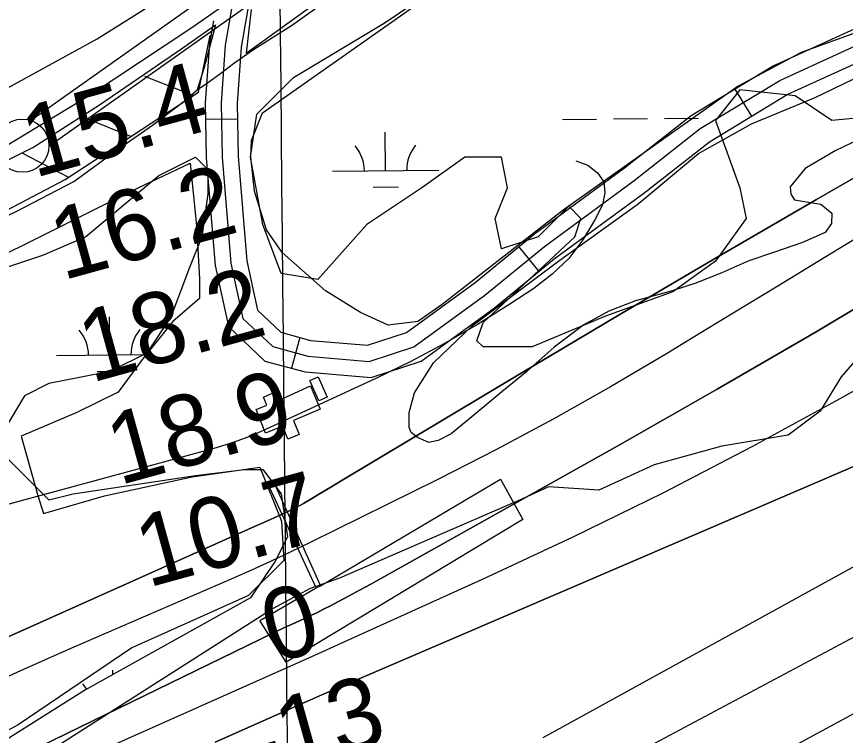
# Model space of a CAD drawing. Extents: x 3625074 to 3663148, y 511451 to 537151.
# Drawn here: x 3639573 to 3640354, y 520518 to 521194 of the extents above; entities that cross this region are included whole.
import ezdxf

# ---------------------------------------------------------------- set-up
doc = ezdxf.new("R2010")
doc.units = 0
for name, color, linetype in [('V-BLDG-OTLN', 7, 'Continuous'), ('V-CHAN-DOCK', 7, 'Continuous'), ('V-FLOD-BASE', 7, 'Continuous'), ('V-GRID-MAJR', 7, 'Continuous'), ('V-LEVE-TOET', 7, 'Continuous'), ('V-RIVR-EDGE', 7, 'Continuous'), ('V-RIVR-RANG', 7, 'Continuous'), ('V-ROAD-CNTR', 7, 'Continuous'), ('V-RRAP-FSHR', 7, 'Continuous'), ('V-SITE-VEGE', 7, 'Continuous'), ('V-SURV-LINE', 7, 'Continuous'), ('V-TOPO-DPTH', 7, 'Continuous'), ('V-TOPO-MINR', 7, 'Continuous'), ('V-TOPO-WATR', 7, 'Continuous'), ('V-WETL-SWMP', 7, 'Continuous')]:
    doc.layers.add(name, color=color, linetype=linetype)

msp = doc.modelspace()

# ---------------------------------------------------------------- linework, layer by layer
at = {"layer": 'V-BLDG-OTLN'}
for points in [[(3639849.33, 520852.02), (3639857.1, 520855.51), (3639865.47, 520836.2), (3639857.65, 520832.81)], [(3639849.96, 520846.99), (3639859.11, 520824.83), (3639833.86, 520814.4), (3639839.25, 520801.16), (3639828.68, 520796.85), (3639823.85, 520808.9), (3639807.62, 520802.4), (3639798.79, 520824.6), (3639808.79, 520828.59), (3639805.53, 520836.38), (3639816.12, 520840.81), (3639819.69, 520833.06)]]:
    msp.add_lwpolyline(points, close=True, dxfattribs=at)
at = {"layer": 'V-CHAN-DOCK'}
msp.add_lwpolyline([(3639814.61, 520757.65), (3639859.2, 520658.82), (3640028.94, 520759.06), (3640049.71, 520721.2), (3639826.93, 520587.1), (3639802.1, 520626.1), (3639855.15, 520656.98), (3639809.5, 520755.64), (3639814.61, 520757.65)], dxfattribs=at)
msp.add_lwpolyline([(3639859.2, 520658.82), (3640028.94, 520759.06), (3640049.71, 520721.2), (3639826.93, 520587.1), (3639802.1, 520626.1), (3639855.15, 520656.98)], close=True, dxfattribs=at)
at = {"layer": 'V-FLOD-BASE'}
msp.add_lwpolyline([(3638961.35, 520735.54), (3638956.57, 520756.18), (3638954.11, 520776.23), (3638989, 520784.97), (3639036.14, 520802.03), (3639111.58, 520839.48), (3639183.23, 520873.78), (3639275.58, 520919.52), (3639414.79, 520985.82), (3639540.63, 521047.27), (3639588.4, 521071.01), (3639651.39, 521111.17), (3639729.86, 521164.85), (3639760.49, 521186.39), (3639749.45, 521145.26), (3639743.2, 521125.29)], dxfattribs=at)
at = {"layer": 'V-GRID-MAJR'}
msp.add_spline([(3639863.33, 516966.03), (3639803.42, 523023.62), (3639743.47, 529084.29), (3639717.71, 531688.34)], degree=3, dxfattribs=at)
at = {"layer": 'V-LEVE-TOET'}
for points in [[(3639743.2, 521125.29), (3639752.91, 521131.89), (3639765.42, 521141.14), (3639778.66, 521151.08), (3639797.27, 521163.77), (3639832.01, 521185.79), (3639891.66, 521228.54), (3639943.47, 521265.15), (3639992.9, 521301.56), (3640058.73, 521347.57), (3640119.3, 521394.78), (3640142.67, 521414.56)], [(3637041.63, 520732.38), (3637065.08, 520709.51), (3637149.69, 520668.07), (3637287.28, 520631.34), (3637461.32, 520580.71), (3637628.5, 520542.32), (3637689.44, 520541.57), (3637762.08, 520553.8), (3637956.31, 520601.98), (3638162.76, 520654.42), (3638357.9, 520708.11), (3638566.9, 520751.25), (3638772.46, 520801.08), (3638965.49, 520844.92), (3639032.7, 520867.35), (3639143.98, 520922.82), (3639286.98, 520991.12), (3639486.77, 521084.53), (3639649.09, 521173.29), (3639751.15, 521237.54), (3639791.78, 521277)], [(3638961.35, 520735.54), (3639018.6, 520746.15), (3639065.76, 520765.82), (3639167.99, 520814.68), (3639277.52, 520868.72), (3639432.77, 520943.89), (3639572.86, 521010.76), (3639627.05, 521039.09), (3639670.24, 521070.4), (3639701.16, 521092.22), (3639730.93, 521114.64), (3639743.2, 521125.29)]]:
    msp.add_lwpolyline(points, dxfattribs=at)
at = {"layer": 'V-RIVR-EDGE'}
msp.add_lwpolyline([(3640366.05, 520874.35), (3640349.46, 520855.39), (3640329.78, 520822.97), (3640299.7, 520800.37), (3640237.17, 520790.11), (3640173.41, 520772.5), (3640121.26, 520748.73), (3640074.09, 520751.91), (3640048.94, 520740.33), (3639877.19, 520666), (3639849.6, 520656.27), (3639814.63, 520637.36), (3639553.81, 520471.34)], dxfattribs=at)
at = {"layer": 'V-ROAD-CNTR'}
for p, q in [((3640249.38, 521126.1), (3640264.95, 521100.46)), ((3639781.13, 521097.87), (3639751.13, 521097.38)), ((3640045.9, 520977.66), (3640064.93, 520954.46)), ((3639839.99, 520892.35), (3639832.16, 520863.39))]:
    msp.add_line(p, q, dxfattribs=at)
for points in [[(3638317.56, 520634.84), (3638538.23, 520688.04), (3638753.09, 520740.42), (3638936.85, 520785.49), (3638948.74, 520788.58), (3638960.57, 520791.88), (3638972.35, 520795.38), (3638984.06, 520799.09), (3638995.71, 520803), (3639007.29, 520807.12), (3639018.79, 520811.43), (3639030.22, 520815.95), (3639041.57, 520820.66), (3639052.83, 520825.57), (3639064.01, 520830.68), (3639264.96, 520924.67), (3639433.6, 521005.54), (3639562.66, 521072.49), (3639642.54, 521120.65), (3639737.33, 521183.21), (3639777.5, 521211.64), (3639860.74, 521270.52), (3639958.51, 521343.8), (3640108.85, 521461.67)], [(3639821.28, 521389.86), (3639818.64, 521333.11), (3639798.54, 521276.4), (3639778.48, 521218.24), (3639769.72, 521167.22), (3639765.88, 521112.76), (3639766.71, 521062.08), (3639775.05, 520962.38), (3639786.27, 520910.38), (3639814.37, 520883.74), (3639847.38, 520874.81), (3639905.24, 520869.89), (3639947.05, 520883.63), (3640014.07, 520932.15), (3640070.13, 520978.12), (3640154.71, 521040.01), (3640216.91, 521088.84), (3640291.73, 521134.27), (3640368.37, 521169.2)], [(3639793.45, 521215.63), (3639793.06, 521214.5), (3639784.63, 521165.42), (3639780.89, 521112.36), (3639781.7, 521062.83), (3639789.92, 520964.6), (3639799.95, 520918.08), (3639821.94, 520897.23), (3639849.99, 520889.64), (3639903.46, 520885.1), (3639940.15, 520897.15), (3640004.91, 520944.04), (3640060.94, 520989.99), (3640145.65, 521051.96), (3640208.36, 521101.19), (3640284.71, 521147.56), (3640362.09, 521182.82)], [(3639758.48, 521190.38), (3639754.81, 521169.02), (3639750.87, 521113.17), (3639751.72, 521061.33), (3639760.19, 520960.17), (3639772.58, 520902.69), (3639806.8, 520870.25), (3639844.76, 520859.98), (3639907.01, 520854.69), (3639953.95, 520870.11), (3640023.24, 520920.27), (3640079.32, 520966.26), (3640163.77, 521028.05), (3640225.47, 521076.49), (3640298.76, 521120.99), (3640374.66, 521155.58)]]:
    msp.add_lwpolyline(points, dxfattribs=at)
at = {"layer": 'V-RRAP-FSHR'}
for p, q in [((3639739.38, 521119.89), (3639694.03, 521138)), ((3639680.83, 521081.53), (3639635.48, 521099.64)), ((3639622.47, 521042.83), (3639579.14, 521065.34))]:
    msp.add_line(p, q, dxfattribs=at)
for points in [[(3639794.01, 521200.77), (3639789.2, 521159.98), (3639984.9, 521301.03), (3640186.34, 521449.73), (3640410.5, 521649), (3640714.88, 521911.19), (3640997.71, 522157.24), (3641327.72, 522442.21), (3641582.28, 522658.66)], [(3639789.2, 521159.98), (3639984.9, 521301.03), (3640186.34, 521449.73), (3640410.5, 521649), (3640714.88, 521911.19), (3640997.71, 522157.24), (3641327.72, 522442.21), (3641582.28, 522658.66)], [(3638955.85, 520781.22), (3638967.52, 520736.68), (3639038.4, 520757.7), (3639232.31, 520847.49), (3639545.29, 521002.55), (3639618.92, 521040.98), (3639744.59, 521123.3), (3639755.45, 521176.57)], [(3638955.85, 520781.22), (3638967.52, 520736.68), (3639038.4, 520757.7), (3639232.31, 520847.49), (3639545.29, 521002.55), (3639618.92, 521040.98), (3639744.59, 521123.3)]]:
    msp.add_lwpolyline(points, dxfattribs=at)
at = {"layer": 'V-SITE-VEGE'}
for points in [[(3640379.55, 521185.01), (3640312, 521160.46), (3640252.59, 521128.71), (3640087.71, 521012.19), (3639973.77, 520923.49), (3639951.03, 520907.42), (3639923.07, 520904.03), (3639896.94, 520915.91), (3639864.09, 520936.34), (3639823.33, 520972.32), (3639808.61, 520993.63), (3639797.1, 521030.17), (3639793.84, 521062.3), (3639794.27, 521077.61), (3639804.76, 521103.78), (3640084.74, 521300.61), (3640177.26, 521370.42), (3640238.68, 521424.4), (3640278.71, 521460.88), (3640318.79, 521498.74), (3640344.63, 521525.87), (3640358.98, 521540.79)], [(3640414.41, 521101.95), (3640343.88, 521068.08), (3640315.52, 521051.36), (3640301.49, 521034.23), (3640302.08, 521027.04), (3640305.52, 521021.77), (3640330.5, 521017.87), (3640340.62, 521009.22), (3640340.34, 520999.67), (3640334.53, 520991.07), (3640313.15, 520981.71), (3640286.59, 520972.5), (3640262.46, 520964.42), (3640237.05, 520953.19), (3640211.67, 520943.15), (3640190.36, 520936.19), (3640172.29, 520931.12), (3640155.83, 520926.81), (3640130.86, 520917.16), (3640107.39, 520904.28), (3640079.3, 520883.16), (3640053.56, 520860.39), (3640029.91, 520841.14), (3640001.76, 520817.64), (3639982.19, 520801.86), (3639970.06, 520795.43), (3639961.25, 520793.69), (3639950.62, 520798.37), (3639944.77, 520802.92), (3639942.92, 520807.75), (3639942.92, 520821.69), (3639947.83, 520840.28), (3639965.75, 520868.45), (3640002.08, 520903.21), (3640082.53, 520963.57), (3640158.34, 521018.24), (3640215.15, 521065.4), (3640265.16, 521093.51), (3640324.92, 521118.21), (3640387.51, 521148.21)], [(3639464.7, 520922.17), (3639681.56, 521030.2), (3639736.58, 521056.39), (3639742.59, 520997.5), (3639745.44, 520947.49), (3639745.31, 520928.95), (3639720.15, 520907.36), (3639691.67, 520872.11), (3639668.87, 520840.84), (3639630.03, 520821.78), (3639577.46, 520799.6), (3639593.17, 520743.85), (3639598.68, 520726.88), (3639656.05, 520743.38), (3639738.41, 520761.31), (3639802.17, 520770.51), (3639822.75, 520719.57), (3639824.89, 520682.46), (3639791.6, 520649.66), (3639681.59, 520600.49), (3639574.63, 520527.93), (3639400.59, 520433.29)]]:
    msp.add_lwpolyline(points, dxfattribs=at)
at = {"layer": 'V-SURV-LINE'}
for points in [[(3639586.28, 521096.59), (3640047.24, 521422.73)], [(3640064.57, 521398.24), (3639603.61, 521072.11)]]:
    msp.add_lwpolyline(points, dxfattribs=at)
msp.add_circle((3639578.64, 521072.81), 25, dxfattribs=at)
at = {"layer": 'V-TOPO-DPTH'}
for points in [[(3639760.29, 520511.78), (3639827.17, 520541.51), (3639838.28, 520546.42), (3639849.41, 520551.31), (3639860.55, 520556.15), (3639871.7, 520560.96), (3640640.41, 520890.79), (3640660.86, 520899.76), (3640681.2, 520908.94), (3640701.4, 520918.44), (3640721.5, 520928.15), (3640741.09, 520938.69), (3640760.12, 520950.1), (3640778.29, 520962.83), (3640795.9, 520976.43), (3641450.91, 521478.71), (3641484.01, 521498.23), (3641517.27, 521517.47), (3641550.78, 521536.27), (3641584.45, 521554.78), (3642282.48, 521932.55)], [(3642282.48, 521932.55), (3641584.45, 521554.78), (3641550.78, 521536.27), (3641517.27, 521517.47), (3641484.01, 521498.23), (3641450.91, 521478.71), (3640795.9, 520976.43), (3640778.29, 520962.83), (3640760.12, 520950.1), (3640741.09, 520938.69), (3640721.5, 520928.15), (3640701.4, 520918.44), (3640681.2, 520908.94), (3640660.86, 520899.76), (3640640.41, 520890.79), (3639871.7, 520560.96), (3639860.55, 520556.15), (3639849.41, 520551.31), (3639838.28, 520546.42), (3639827.17, 520541.51), (3639760.29, 520511.78)], [(3641812.27, 521435.41), (3641681.7, 521340.88), (3641654.69, 521321.77), (3641627.41, 521303.05), (3641599.73, 521284.92), (3641571.79, 521267.19), (3641552.33, 521255.13), (3641514.25, 521232.02), (3641475.91, 521209.38), (3641437.15, 521187.43), (3641398.13, 521165.96), (3640806.12, 520847.19), (3640804.07, 520846.08), (3640802.02, 520844.98), (3640797.9, 520842.78), (3640795.84, 520841.69), (3640791.71, 520839.54), (3640789.63, 520838.48), (3640785.21, 520836.24), (3640780.92, 520834.06), (3640154.94, 520500.37)], [(3641709.3, 521360.87), (3641681.7, 521340.88), (3641654.69, 521321.77), (3641627.41, 521303.05), (3641599.73, 521284.92), (3641571.79, 521267.19), (3641552.33, 521255.13), (3641514.25, 521232.02), (3641475.91, 521209.38), (3641437.15, 521187.43), (3641398.13, 521165.96), (3640806.12, 520847.19), (3640804.07, 520846.08), (3640802.02, 520844.98), (3640797.9, 520842.78), (3640795.84, 520841.69), (3640791.71, 520839.54), (3640789.63, 520838.48), (3640785.21, 520836.24), (3640780.92, 520834.06), (3640154.94, 520500.37)], [(3639949.28, 520315.83), (3640824.06, 520789), (3640842.84, 520798.07), (3640861.68, 520807.03), (3641471.45, 521093.52), (3641506.68, 521110.56), (3641541.63, 521128.11), (3641576.19, 521146.44), (3641610.48, 521165.28), (3641611.79, 521166.02), (3641644.83, 521185.5), (3641677.33, 521205.79), (3641709.04, 521227.29), (3641740.23, 521249.61), (3641873.16, 521348.62)], [(3639949.28, 520315.83), (3640824.06, 520789), (3640842.84, 520798.07), (3640861.68, 520807.03), (3641471.45, 521093.52), (3641506.68, 521110.56), (3641541.63, 521128.11), (3641576.19, 521146.44), (3641610.48, 521165.28), (3641611.79, 521166.02), (3641644.83, 521185.5), (3641677.33, 521205.79), (3641709.04, 521227.29), (3641740.23, 521249.61), (3641873.16, 521348.62)], [(3638977.76, 520347.91), (3639799.9, 520715.82), (3639803.3, 520717.18), (3639806.67, 520718.64), (3639822, 520725.54), (3639829.17, 520728.91), (3639836.26, 520732.46), (3639843.21, 520736.25), (3639850.09, 520740.21), (3639856.89, 520744.29), (3639863.7, 520748.37), (3639870.51, 520752.45), (3639877.32, 520756.53), (3640048.18, 520858.87), (3640140.6, 520913.8), (3640233.26, 520968.33), (3640326.28, 521022.24), (3640419.55, 521075.74)], [(3639070.62, 520252.36), (3639827.24, 520620.36), (3639829.88, 520621.54), (3639832.52, 520622.72), (3639842.93, 520627.4), (3639849.42, 520630.4), (3639855.87, 520633.47), (3639862.26, 520636.67), (3639868.62, 520639.94), (3639876.31, 520644), (3639886.46, 520649.4), (3639896.59, 520654.86), (3639906.67, 520660.38), (3639916.73, 520665.96), (3640139.33, 520790.51), (3640232.87, 520843.66), (3640325.92, 520897.63), (3640418.24, 520952.83)], [(3640418.24, 520952.83), (3640325.92, 520897.63), (3640232.87, 520843.66), (3640139.33, 520790.51), (3639916.73, 520665.96), (3639906.67, 520660.38), (3639896.59, 520654.86), (3639886.46, 520649.4), (3639876.31, 520644), (3639868.62, 520639.94), (3639862.26, 520636.67), (3639855.87, 520633.47), (3639849.42, 520630.4), (3639842.93, 520627.4), (3639832.52, 520622.72), (3639829.88, 520621.54), (3639827.24, 520620.36), (3639070.62, 520252.36)]]:
    msp.add_lwpolyline(points, dxfattribs=at)
at = {"layer": 'V-TOPO-MINR'}
for points in [[(3642282.48, 521932.55), (3641584.45, 521554.78), (3641550.78, 521536.27), (3641517.27, 521517.47), (3641484.01, 521498.23), (3641450.91, 521478.71), (3640795.9, 520976.43), (3640778.29, 520962.83), (3640760.12, 520950.1), (3640741.09, 520938.69), (3640721.5, 520928.15), (3640701.4, 520918.44), (3640681.2, 520908.94), (3640660.86, 520899.76), (3640640.41, 520890.79), (3639871.7, 520560.96), (3639860.55, 520556.15), (3639849.41, 520551.31), (3639838.28, 520546.42), (3639827.17, 520541.51), (3639760.29, 520511.78)], [(3641850.29, 521658.97), (3641743.99, 521602.64), (3641571.44, 521511.54), (3641551.41, 521500.76), (3641531.51, 521489.77), (3641511.79, 521478.45), (3640794.31, 520912.05), (3640778.68, 520904.28), (3640763, 520896.62), (3640747.28, 520889.04), (3640068.76, 520515.68)], [(3641812.27, 521435.41), (3641681.7, 521340.88), (3641654.69, 521321.77), (3641627.41, 521303.05), (3641599.73, 521284.92), (3641571.79, 521267.19), (3641552.33, 521255.13), (3641514.25, 521232.02), (3641475.91, 521209.38), (3641437.15, 521187.43), (3641398.13, 521165.96), (3640806.12, 520847.19), (3640804.07, 520846.08), (3640802.02, 520844.98), (3640797.9, 520842.78), (3640795.84, 520841.69), (3640791.71, 520839.54), (3640789.63, 520838.48), (3640785.21, 520836.24), (3640780.92, 520834.06), (3640154.94, 520500.37)], [(3640419.55, 521075.74), (3640326.28, 521022.24), (3640233.26, 520968.33), (3640140.6, 520913.8), (3640048.18, 520858.87), (3639877.32, 520756.53), (3639870.51, 520752.45), (3639863.7, 520748.37), (3639856.89, 520744.29), (3639850.09, 520740.21), (3639843.21, 520736.25), (3639836.26, 520732.46), (3639829.17, 520728.91), (3639822, 520725.54), (3639806.67, 520718.64), (3639803.3, 520717.18), (3639799.9, 520715.82), (3638977.76, 520347.91)], [(3640099.66, 521058.53), (3640111.07, 521054.39), (3640120.12, 521047.12), (3640125.95, 521038.67), (3640126.95, 521028.46), (3640124.74, 521017.07), (3640117.67, 521002.92), (3640106.3, 520984.11), (3640093.22, 520966.83), (3640077.56, 520951.84), (3640060.18, 520938.38), (3640037.52, 520923.57), (3640007.06, 520904.62), (3639976.1, 520886.58), (3639944.37, 520869.92), (3639912.14, 520854.18), (3639803.52, 520804.07), (3639792.62, 520799.37), (3639781.59, 520795.05), (3639770.35, 520791.28), (3639758.97, 520787.89), (3639388.85, 520687.66)], [(3640376.88, 520993.6), (3640333.38, 520967.19), (3640289.88, 520940.76), (3640246.39, 520914.33), (3640202.9, 520887.88), (3640185.11, 520877.06), (3640132.34, 520845.9), (3640079.05, 520815.7), (3640024.98, 520786.91), (3639970.39, 520759.07), (3639849.66, 520699.5), (3639831.37, 520690.65), (3639813.01, 520681.98), (3639794.51, 520673.59), (3639775.93, 520665.38), (3639624.9, 520600), (3639577.39, 520578.96), (3639530.14, 520557.4)], [(3640523.52, 520932.86), (3640348.19, 520834.67), (3640265.29, 520789.63), (3640181.67, 520746.04), (3640096.95, 520704.61), (3640011.51, 520664.62), (3639875.01, 520602.86), (3639857.26, 520594.85), (3639839.5, 520586.87), (3638925.65, 520180.25)]]:
    msp.add_lwpolyline(points, dxfattribs=at)
at = {"layer": 'V-TOPO-WATR'}
msp.add_lwpolyline([(3640418.24, 520952.83), (3640325.92, 520897.63), (3640232.87, 520843.66), (3640139.33, 520790.51), (3639916.73, 520665.96), (3639906.67, 520660.38), (3639896.59, 520654.86), (3639886.46, 520649.4), (3639876.31, 520644), (3639868.62, 520639.94), (3639862.26, 520636.67), (3639855.87, 520633.47), (3639849.42, 520630.4), (3639842.93, 520627.4), (3639832.52, 520622.72), (3639829.88, 520621.54), (3639827.24, 520620.36), (3639070.62, 520252.36)], dxfattribs=at)
at = {"layer": 'V-WETL-SWMP'}
for p, q in [((3640087.19, 521097.49), (3640119.19, 521097.81)), ((3640135.19, 521097.97), (3640167.19, 521098.29)), ((3640183.19, 521098.45), (3640215.19, 521098.77)), ((3639920.6, 521049.38), (3639920.24, 521085.38)), ((3639870.61, 521048.88), (3639970.6, 521049.88)), ((3639908.76, 521033.83), (3639932.76, 521034.07)), ((3639660.9, 520875.95), (3639660.53, 520911.95)), ((3639610.9, 520875.45), (3639692.75, 520876.27)), ((3639649.05, 520860.4), (3639661.25, 520860.53)), ((3639663.91, 520575.37), (3639663.87, 520579.29))]:
    msp.add_line(p, q, dxfattribs=at)
for points in [[(3640403.97, 521102.32), (3640340.63, 521096.56), (3640306.08, 521119.6), (3640254.25, 521125.36), (3640231.22, 521096.56), (3640254.25, 521033.22), (3640260.01, 521004.43), (3640231.22, 520964.12), (3640190.91, 520935.33), (3640127.57, 520912.3), (3640058.47, 520883.5), (3640012.4, 520883.5), (3640006.64, 520889.26), (3640012.4, 520906.54), (3640098.77, 520987.15), (3640104.53, 521004.43), (3640093.02, 521015.95), (3640064.23, 520987.15), (3640029.68, 520975.64), (3640023.92, 521004.43), (3640035.43, 521033.22), (3640029.68, 521062.01), (3639995.12, 521062.01), (3639954.82, 521033.22), (3639902.99, 520998.67), (3639856.92, 520946.85), (3639822.37, 520952.6), (3639805.1, 520998.67), (3639793.58, 521062.01), (3639799.34, 521102.32), (3639833.89, 521136.87), (3639920.27, 521188.7), (3640167.88, 521355.69)], [(3639528.7, 520946.85), (3639597.8, 520969.88), (3639638.11, 520987.15), (3639707.21, 521044.74), (3639741.76, 521062.01), (3639753.27, 521050.5), (3639753.27, 521027.46), (3639747.52, 520987.15), (3639736, 520958.36), (3639718.72, 520912.3), (3639695.69, 520877.74), (3639661.14, 520860.47), (3639632.35, 520854.71), (3639603.56, 520848.95), (3639580.52, 520837.44), (3639563.25, 520808.65)], [(3639563.25, 520779.85), (3639603.56, 520739.54), (3639626.59, 520745.3), (3639741.76, 520762.58), (3639787.82, 520768.34), (3639805.1, 520768.34), (3639822.37, 520745.3), (3639828.13, 520704.99), (3639816.62, 520681.96), (3639793.58, 520647.41), (3639638.11, 520561.04), (3639436.56, 520434.35)]]:
    msp.add_lwpolyline(points, dxfattribs=at)
for centre, start, end in [((3639865.36, 521049.3), 359.8032, 41.34685), ((3639975.84, 521050.41), 139.80319, 181.34685), ((3639716.13, 520876.98), 139.80319, 181.34685), ((3639605.65, 520875.87), 359.8032, 41.34685), ((3639608.99, 520543.22), 31.39163, 41.34685)]:
    msp.add_arc(centre, 35.25, start, end, dxfattribs=at)

# ---------------------------------------------------------------- texts
at = {"layer": 'V-RIVR-RANG'}
for s, rotation, p in [('15.4', 15.38833, (3639589.69, 521042.27)), ('16.2', 15.38833, (3639616.47, 520945.92)), ('18.2', 15.38833, (3639643.24, 520849.57)), ('18.9', 15.38833, (3639669.75, 520753.15)), ('10.7', 15.38833, (3639696.78, 520656.87)), ('0', 15.38833, (3639815.11, 520585.72)), ('-13', 15.66992, (3639799.65, 520477.41))]:
    msp.add_text(s, height=67, rotation=rotation, dxfattribs=at).set_placement(p)

doc.saveas('drawing.dxf')
